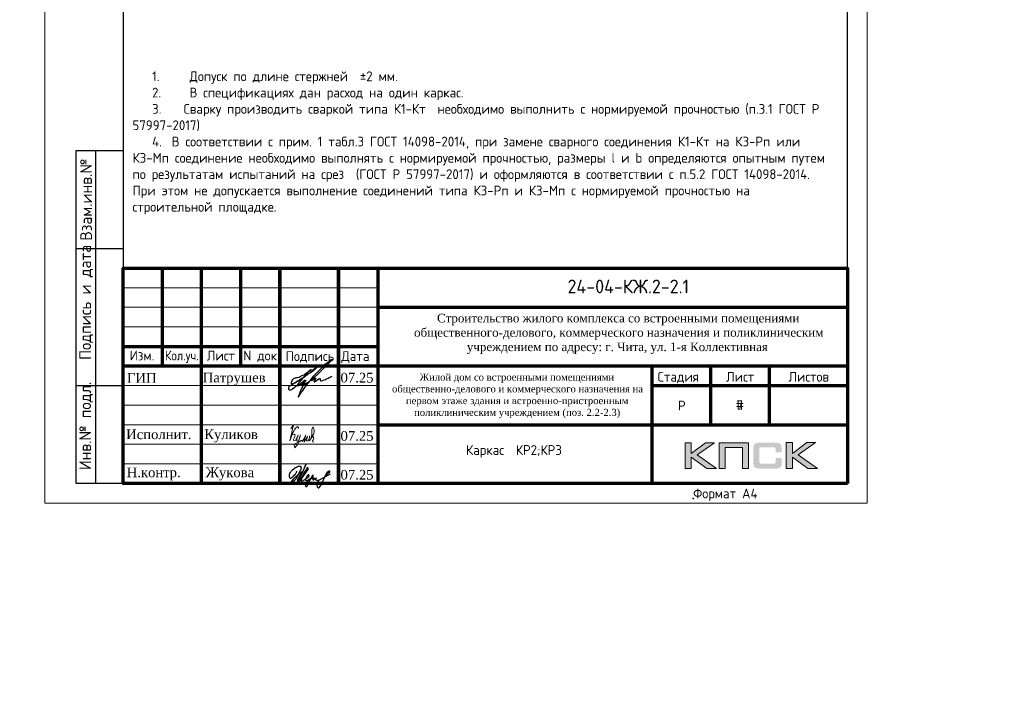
# Model space of a CAD drawing. Header units: millimetres. Extents: x 448962 to 1592680, y -326645 to -197113.
# Tile 393 of 398: x 984710 to 1009862, y -291933 to -274577. Entities that reach past the tile are written whole.
import ezdxf
from ezdxf.enums import TextEntityAlignment as Align

# ---------------------------------------------------------------- set-up
doc = ezdxf.new("R2010")
doc.units = ezdxf.units.MM
for name, color, linetype in [('PDF _S_NET_PROFILE_AXIS', 7, 'Continuous'), ('PDF7_Text', 7, 'Continuous'), ('PDF8_Text', 7, 'Continuous'), ('Рамка печать', 7, 'Continuous'), ('ТОЛСТЫЕ_ОСНОВНЫЕ', 6, 'Continuous')]:
    doc.layers.add(name, color=color, linetype=linetype)
for name, color, linetype, lineweight in [('Выноски', 20, 'Continuous', 20), ('Каркасы ригель', 3, 'Continuous', 0), ('РАЗМЕРЫ', 1, 'Continuous', 9), ('Рамка', 7, 'Continuous', 70), ('Текст', 7, 'Continuous', 25), ('ТОНКИЕ', 7, 'Continuous', 9)]:
    doc.layers.add(name, color=color, linetype=linetype, lineweight=lineweight)
doc.styles.add('GOST-2.304_Type-B', font='GOST_Common.ttf')
doc.styles.add('PDF Times New Roman', font='times.ttf')
doc.styles.add('style1', font='GOST_Common.ttf', dxfattribs={"height": 500})
doc.styles.add('ГОСТ', font='GOST_Common.ttf')

# ---------------------------------------------------------------- blocks, each defined once
blk = doc.blocks.new('11')
at = {"layer": 'Выноски'}
for p, q in [((47885, 66608), (47944, 66700)), ((47944, 66700), (47962, 66737)), ((47962, 66737), (47989, 66781)), ((47989, 66781), (48016, 66806)), ((48016, 66806), (48038, 66823)), ((48038, 66823), (48060, 66786)), ((48060, 66786), (48058, 66769))]:
    blk.add_line(p, q, dxfattribs=at)
blk.add_lwpolyline([(47863, 66761), (47937, 66865), (47843, 66458), (47885, 66564), (47905, 66616), (47954, 66628), (47979, 66606), (47957, 66539), (47937, 66487), (47947, 66458), (47991, 66470), (48051, 66611), (48041, 66569), (48023, 66505), (48023, 66448), (48065, 66448), (48090, 66529), (48110, 66608), (48043, 66369), (47972, 66275), (47954, 66344), (47991, 66389), (48078, 66431), (48142, 66470), (48154, 66441), (48204, 66512), (48246, 66606), (48209, 66455), (48204, 66418), (48295, 66574), (48265, 66463), (48265, 66455), (48312, 66453), (48342, 66529), (48347, 66584), (48337, 66465), (48349, 66453), (48401, 66569), (48443, 66616), (48461, 66678), (48466, 66727), (48436, 66811), (48399, 66754), (48399, 66618), (48389, 66549), (48374, 66507), (48416, 66564), (48441, 66576), (48451, 66524), (48433, 66482), (48419, 66453), (48424, 66428), (48458, 66421)], dxfattribs=at)
blk = doc.blocks.new('яяя')
at = {"lineweight": 30}
for points in [[(345424, 110432), (345425, 110410), (345424, 110397), (345417, 110379), (345406, 110350), (345390, 110319), (345357, 110275), (345310, 110221), (345265, 110176), (345198, 110110), (345161, 110077), (345133, 110066), (345116, 110066), (345102, 110075), (345090, 110091), (345082, 110115), (345074, 110146), (345066, 110182), (345064, 110206), (345067, 110234), (345077, 110278), (345095, 110320), (345114, 110361), (345134, 110395), (345159, 110428), (345195, 110469), (345228, 110506), (345284, 110560), (345331, 110595), (345379, 110625), (345435, 110648), (345486, 110670), (345532, 110686), (345573, 110696), (345605, 110698), (345621, 110695), (345635, 110687), (345648, 110671), (345656, 110649), (345659, 110625), (345659, 110583), (345656, 110553), (345647, 110523), (345635, 110489), (345387, 110033), (345349, 109985), (345311, 109948), (345247, 109889), (345209, 109858), (345192, 109844), (345180, 109837), (345157, 109833), (345150, 109835), (345140, 109842), (345135, 109856), (345138, 109881), (345148, 109892), (345183, 109930), (345267, 110024), (345343, 110105), (345455, 110213), (345617, 110343), (345775, 110456), (345811, 110526), (345838, 110607), (345890, 110740), (345902, 110771), (345698, 110295), (345672, 110226), (345626, 110132), (345572, 110032), (345518, 109953), (345481, 109918), (345497, 110001), (345567, 110147), (345655, 110301), (345760, 110442)], [(345481, 109918), (345476, 109896), (345475, 109874), (345485, 109861), (345506, 109866), (345539, 109891), (345632, 109983), (345968, 110450), (346022, 110527), (346029, 110560), (346027, 110579), (346026, 110590), (346010, 110605), (345993, 110609), (345975, 110601), (345962, 110584), (345954, 110562), (345857, 110421), (345783, 110292), (345741, 110183), (345701, 110079), (345665, 109985), (345660, 109952), (345666, 109929), (345669, 109915), (345682, 109910), (345702, 109914), (345735, 109941), (345846, 110007), (346065, 110160), (346075, 110193), (346070, 110217), (346066, 110236), (346052, 110241), (346030, 110241), (346007, 110228), (345978, 110203), (345960, 110164), (345892, 110010), (345895, 109986), (345904, 109966), (345925, 109964), (345969, 109968), (346045, 110000), (346218, 110114), (346261, 110154), (346280, 110184), (346282, 110210), (346278, 110225), (346263, 110229), (346241, 110222), (346220, 110198), (346162, 110049), (345989, 109904), (345932, 109849), (345906, 109805), (345891, 109739), (345890, 109690), (345899, 109652), (345924, 109647), (345956, 109655), (345980, 109674), (346058, 109838), (346158, 110046), (346261, 110098), (346314, 110120), (346292, 110079), (346269, 110036), (346261, 110008), (346267, 109998), (346293, 109998), (346363, 110039), (346445, 110095), (346421, 110068), (346414, 110040), (346407, 110011), (346416, 109990), (346466, 109972), (346509, 109977), (346574, 109984), (347172, 110293)], [(346586, 109971), (346543, 109917), (346509, 109873), (346489, 109825), (346475, 109767), (346472, 109710), (346478, 109675), (346485, 109641), (346501, 109621), (346517, 109602), (346542, 109589), (346568, 109592), (346605, 109620), (346680, 109731), (346736, 109842), (346865, 110115), (346962, 110290), (346969, 110318), (346979, 110360), (347013, 110403), (347056, 110434), (347091, 110450), (347109, 110450), (347121, 110434), (347115, 110405), (347072, 110355), (347012, 110307), (346924, 110222)]]:
    blk.add_lwpolyline(points, dxfattribs=at)
blk = doc.blocks.new('A$Cd09756da')
at = {"layer": 'Рамка печать', "lineweight": 20}
h = blk.add_hatch(color=0, dxfattribs=at)
h.paths.add_polyline_path([(-3400, 1040), (-3624, 1040), (-3991, 764), (-3991, 1040), (-4146, 1040), (-4146, 378), (-3991, 378), (-3991, 669), (-3594, 378), (-3346, 378), (-3840, 728)])
h.paths.add_polyline_path([(-3122, 915), (-2683, 915), (-2683, 378), (-2529, 378), (-2529, 1040), (-2693, 1040), (-3276, 1040), (-3276, 883), (-3276, 378), (-3122, 378)])
h.paths.add_polyline_path([(-1408, 1043), (-1563, 1043), (-1563, 380), (-1408, 380), (-1408, 672), (-1011, 380), (-763, 380), (-1257, 731), (-817, 1043), (-1041, 1043), (-1408, 767)])
blk.add_hatch(color=204, dxfattribs=at).paths.add_polyline_path([(-1693, 970), (-1695, 977), (-1697, 983), (-1701, 989), (-1704, 996), (-1708, 1000), (-1712, 1005), (-1716, 1010), (-1720, 1014), (-1725, 1017), (-1731, 1021), (-1737, 1025), (-1744, 1028), (-1750, 1030), (-1758, 1033), (-1765, 1035), (-1783, 1038), (-1802, 1041), (-1823, 1043), (-1846, 1043), (-2242, 1043), (-2265, 1043), (-2285, 1041), (-2305, 1038), (-2322, 1035), (-2330, 1032), (-2338, 1030), (-2344, 1028), (-2351, 1024), (-2357, 1021), (-2363, 1017), (-2368, 1014), (-2372, 1010), (-2376, 1005), (-2380, 1000), (-2384, 996), (-2387, 989), (-2390, 983), (-2393, 976), (-2396, 970), (-2398, 962), (-2401, 946), (-2404, 928), (-2406, 908), (-2406, 887), (-2406, 538), (-2406, 516), (-2404, 496), (-2401, 478), (-2398, 461), (-2396, 454), (-2393, 447), (-2390, 440), (-2387, 434), (-2384, 429), (-2380, 423), (-2376, 419), (-2372, 414), (-2368, 410), (-2362, 406), (-2357, 403), (-2351, 399), (-2344, 396), (-2337, 394), (-2330, 391), (-2322, 389), (-2305, 385), (-2285, 383), (-2264, 381), (-2242, 380), (-1846, 380), (-1823, 381), (-1802, 382), (-1783, 385), (-1766, 389), (-1758, 391), (-1750, 393), (-1744, 396), (-1737, 399), (-1731, 402), (-1725, 406), (-1720, 410), (-1716, 414), (-1712, 418), (-1708, 423), (-1704, 428), (-1701, 434), (-1697, 440), (-1695, 446), (-1693, 454), (-1690, 461), (-1686, 478), (-1684, 496), (-1682, 516), (-1682, 538), (-1682, 647), (-1836, 647), (-1836, 558), (-1836, 552), (-1837, 546), (-1838, 540), (-1840, 535), (-1842, 530), (-1844, 526), (-1846, 522), (-1850, 519), (-1853, 515), (-1857, 513), (-1862, 511), (-1867, 508), (-1872, 507), (-1878, 506), (-1884, 506), (-1890, 505), (-2209, 505), (-2214, 506), (-2219, 506), (-2223, 508), (-2227, 511), (-2231, 513), (-2235, 516), (-2238, 519), (-2241, 523), (-2244, 528), (-2246, 532), (-2248, 536), (-2249, 541), (-2251, 551), (-2252, 560), (-2252, 878), (-2252, 884), (-2251, 889), (-2250, 894), (-2248, 899), (-2247, 903), (-2245, 906), (-2242, 910), (-2240, 913), (-2236, 916), (-2233, 919), (-2229, 921), (-2225, 922), (-2220, 923), (-2215, 924), (-2210, 925), (-2204, 925), (-1890, 925), (-1884, 925), (-1878, 924), (-1872, 923), (-1868, 921), (-1863, 919), (-1858, 917), (-1854, 914), (-1851, 911), (-1847, 907), (-1844, 903), (-1842, 899), (-1840, 894), (-1838, 889), (-1837, 884), (-1836, 878), (-1836, 872), (-1836, 799), (-1682, 799), (-1682, 887), (-1682, 908), (-1684, 928), (-1686, 946), (-1690, 962)])
at = {"layer": 'PDF _S_NET_PROFILE_AXIS', "lineweight": 30, "elevation": 0}
blk.add_lwpolyline([(-13735, 2814), (-13718, 2835), (-13697, 2852), (-13684, 2869), (-13650, 2903), (-13642, 2907), (-13638, 2916), (-13629, 2920), (-13621, 2928), (-13600, 2945), (-13583, 2958), (-13570, 2962), (-13562, 2962), (-13562, 2958), (-13566, 2949), (-13578, 2937), (-13667, 2860), (-13684, 2852), (-13701, 2835), (-13752, 2805), (-13773, 2793), (-13799, 2776), (-13803, 2772), (-13807, 2772), (-13799, 2776), (-13786, 2784), (-13782, 2784), (-13777, 2789), (-13782, 2784), (-13786, 2780), (-13794, 2776), (-13811, 2763), (-13828, 2755), (-13845, 2738), (-13887, 2708), (-13926, 2674), (-13968, 2632), (-13981, 2619), (-13985, 2611), (-13993, 2606), (-14002, 2594), (-14019, 2573), (-14031, 2551), (-14040, 2535), (-14061, 2509), (-14086, 2488), (-14141, 2433), (-14175, 2408), (-14192, 2399), (-14205, 2391), (-14230, 2382), (-14256, 2382), (-14264, 2391), (-14268, 2403), (-14273, 2429), (-14273, 2454), (-14268, 2467), (-14260, 2479), (-14247, 2492), (-14222, 2505), (-14213, 2513), (-14197, 2522), (-14175, 2535), (-14163, 2539), (-14150, 2551), (-14133, 2560), (-14116, 2573), (-14074, 2598), (-14027, 2628), (-13985, 2653), (-13947, 2678), (-13930, 2691), (-13917, 2700), (-13904, 2704), (-13896, 2712), (-13896, 2708), (-13904, 2704), (-13909, 2700), (-13921, 2691), (-13938, 2678), (-13976, 2657), (-14061, 2602), (-14103, 2577), (-14137, 2560), (-14150, 2551), (-14163, 2547), (-14171, 2543), (-14180, 2543), (-14192, 2539), (-14201, 2543), (-14205, 2547), (-14205, 2564), (-14201, 2577), (-14201, 2590), (-14197, 2606), (-14184, 2632), (-14167, 2657), (-14158, 2666), (-14154, 2674), (-14141, 2678), (-14108, 2695), (-14095, 2695), (-14086, 2700), (-14074, 2704), (-14010, 2717), (-13985, 2729), (-13964, 2738), (-13926, 2755), (-13904, 2763), (-13883, 2776), (-13866, 2789), (-13854, 2801), (-13820, 2827), (-13794, 2839), (-13782, 2848), (-13765, 2860), (-13731, 2890), (-13714, 2903), (-13705, 2911), (-13701, 2911), (-13710, 2894), (-13735, 2869), (-13748, 2860), (-13782, 2835), (-13794, 2827), (-13807, 2814), (-13832, 2784), (-13845, 2772), (-13849, 2763), (-13866, 2742), (-13879, 2733), (-13892, 2717), (-13896, 2712), (-13896, 2708), (-13900, 2704), (-13909, 2700), (-13921, 2687), (-13943, 2662), (-13955, 2649), (-13968, 2632), (-13976, 2619), (-13985, 2611), (-13989, 2606), (-13985, 2611), (-13981, 2611), (-13985, 2606), (-13993, 2585), (-14002, 2581), (-14006, 2573), (-14010, 2568), (-14036, 2518), (-14036, 2505), (-14040, 2496), (-14036, 2492), (-14031, 2492), (-14019, 2505), (-14006, 2513), (-13951, 2568), (-13917, 2594), (-13904, 2606), (-13892, 2611), (-13887, 2619), (-13875, 2632), (-13871, 2640), (-13862, 2640), (-13862, 2636), (-13879, 2619), (-13896, 2598), (-13921, 2577), (-13934, 2568), (-13947, 2556), (-13951, 2556), (-13959, 2551), (-13964, 2543), (-13964, 2522), (-13959, 2518), (-13951, 2518), (-13938, 2526), (-13921, 2543), (-13913, 2556), (-13904, 2564), (-13879, 2594), (-13862, 2611), (-13854, 2623), (-13841, 2628), (-13837, 2632), (-13832, 2632), (-13845, 2619), (-13854, 2606), (-13866, 2598), (-13887, 2573), (-13904, 2551), (-13913, 2543), (-13917, 2535), (-13921, 2522), (-13921, 2509), (-13917, 2505), (-13904, 2501), (-13900, 2505), (-13892, 2522), (-13879, 2535), (-13858, 2551), (-13849, 2560), (-13837, 2560), (-13832, 2551), (-13832, 2526), (-13828, 2526), (-13820, 2530), (-13807, 2539), (-13782, 2564), (-13773, 2577), (-13769, 2581), (-13769, 2585), (-13773, 2585), (-13777, 2581), (-13786, 2577), (-13811, 2560), (-13841, 2539), (-13879, 2513), (-13887, 2509), (-13900, 2505), (-13909, 2496), (-13926, 2471), (-13934, 2450), (-13955, 2412), (-13972, 2369), (-13993, 2323), (-14010, 2272), (-14019, 2251), (-14031, 2225), (-14031, 2213), (-14027, 2213), (-14023, 2217), (-14019, 2225), (-14010, 2238), (-14006, 2247), (-13998, 2259), (-13972, 2293), (-13955, 2319), (-13934, 2352), (-13904, 2386), (-13875, 2429), (-13816, 2509), (-13782, 2551), (-13752, 2590), (-13727, 2623), (-13701, 2653), (-13684, 2678), (-13663, 2704), (-13629, 2746), (-13595, 2784), (-13553, 2827), (-13464, 2920), (-13418, 2962), (-13380, 3004), (-13341, 3043), (-13308, 3072), (-13278, 3098), (-13253, 3119), (-13231, 3136), (-13214, 3148), (-13202, 3157), (-13193, 3165), (-13185, 3165), (-13185, 3170), (-13176, 3174), (-13176, 3153), (-13185, 3140), (-13193, 3131), (-13197, 3123), (-13295, 3026), (-13320, 2996), (-13354, 2966), (-13540, 2780), (-13617, 2712), (-13672, 2657), (-13680, 2645), (-13689, 2636), (-13697, 2632), (-13701, 2628), (-13701, 2623), (-13697, 2623), (-13689, 2628), (-13676, 2640), (-13646, 2657), (-13633, 2670), (-13621, 2674), (-13612, 2683), (-13595, 2691), (-13583, 2691), (-13583, 2683), (-13591, 2666), (-13600, 2653), (-13617, 2632), (-13621, 2619), (-13625, 2611), (-13629, 2606), (-13629, 2602), (-13621, 2594), (-13617, 2598), (-13612, 2598), (-13604, 2602), (-13591, 2611), (-13540, 2649), (-13502, 2674), (-13477, 2683), (-13473, 2683), (-13468, 2678), (-13468, 2640), (-13464, 2628), (-13460, 2619), (-13451, 2615), (-13443, 2619), (-13435, 2619), (-13409, 2628), (-13367, 2645), (-13337, 2657), (-13308, 2674), (-13265, 2691), (-13223, 2712), (-13168, 2738)], dxfattribs=at)
at = {"layer": 'Рамка', "color": 7}
for p, q in [((-17500, 3000), (-17500, 5500)), ((-15500, 3000), (-15500, 5500)), ((-12000, 4500), (0, 4500)), ((-18500, 3500), (-12000, 3500)), ((-18500, 3000), (0, 3000)), ((-3500, 3000), (-3500, 1500)), ((-2000, 3000), (-2000, 1500)), ((-5000, 2500), (0, 2500)), ((-5000, 2500), (0, 2500)), ((-12000, 1500), (0, 1500))]:
    blk.add_line(p, q, dxfattribs=at)
at = {"layer": 'Рамка'}
for p, q in [((-16500, 0), (-16500, 5500)), ((-14500, 0), (-14500, 5500)), ((-14500, 5500), (-14500, 0)), ((-13000, 5500), (-13000, 0)), ((-13000, 0), (-13000, 5500)), ((-12000, 5500), (-12000, 0)), ((-5000, 3000), (-5000, 0))]:
    blk.add_line(p, q, dxfattribs=at)
at = {"layer": 'Рамка', "color": 7, "lineweight": 15}
for p, q in [((-18500, 5000), (-12000, 5000)), ((-18500, 4500), (-12000, 4500)), ((-18500, 4000), (-12000, 4000)), ((-18500, 2500), (-12000, 2500)), ((-18500, 2000), (-12000, 2000)), ((-18500, 1500), (-12000, 1500)), ((-18500, 1000), (-12000, 1000)), ((-18500, 500), (-12000, 500))]:
    blk.add_line(p, q, dxfattribs=at)
at = {"layer": 'Рамка'}
blk.add_lwpolyline([(0, 0), (-18500, 0), (-18500, 5500), (0, 5500)], close=True, dxfattribs=at)
at = {"layer": 'Рамка печать', "color": 0, "lineweight": 20}
for points in [[(-4146, 378), (-4146, 1040), (-3991, 1040), (-3991, 764), (-3624, 1040), (-3400, 1040), (-3840, 728), (-3346, 378), (-3594, 378), (-3991, 669), (-3991, 378), (-4146, 378)], [(-3122, 378), (-3122, 915), (-2683, 915), (-2683, 378), (-2529, 378), (-2529, 1040), (-2693, 1040), (-3276, 1040), (-3276, 883), (-3276, 378), (-3122, 378)], [(-1563, 380), (-1563, 1043), (-1408, 1043), (-1408, 767), (-1041, 1043), (-817, 1043), (-1257, 731), (-763, 380), (-1011, 380), (-1408, 672), (-1408, 380), (-1563, 380)]]:
    blk.add_lwpolyline(points, close=True, dxfattribs=at)
at = {"color": 2, "lineweight": 60, "xscale": 0.5, "yscale": 0.5, "zscale": 0.5}
blk.add_blockref('яяя', (-186789, -54904), dxfattribs=at)
at = {"layer": 'Выноски', "color": 0}
blk.add_blockref('11', (-62086, -65365), dxfattribs=at)
at = {"layer": 'PDF7_Text', "insert": (-11946, 1667), "char_height": 180, "width": 6881.02, "attachment_point": 7, "style": 'PDF Times New Roman'}
blk.add_mtext('\\pi1015.18152;Жилой дом со встроенными помещениями \\P\\pi311.27381;общественно-делового и коммерческого назначения на \\P\\pi667.38051;первом этаже здания и встроенно-пристроенным \\P\\pi874.76335;поликлиническим учреждением (поз. 2.2-2.3)', dxfattribs=at)
at = {"layer": 'PDF7_Text', "char_height": 248, "attachment_point": 7, "style": 'PDF Times New Roman'}
for s, insert in [('Патрушев', (-16471, 2500)), ('07.25', (-12950, 2573)), ('07.25', (-12950, 1085)), ('Жукова', (-16392, 79)), ('07.25', (-12950, 93))]:
    blk.add_mtext(s, dxfattribs=dict(at, insert=insert))
at = {"layer": 'PDF7_Text', "insert": (-16432, 1050), "char_height": 247.95, "attachment_point": 7, "style": 'PDF Times New Roman'}
blk.add_mtext_dynamic_manual_height_columns('{\\C256;Куликов}', width=2000, gutter_width=1250, heights=[0], dxfattribs=at)
at = {"layer": 'PDF8_Text', "char_height": 248, "attachment_point": 7, "style": 'PDF Times New Roman'}
for s, insert in [('ГИП', (-18407, 2573)), ('Исполнит.', (-18427, 1127)), ('Н.контр.', (-18413, 79))]:
    blk.add_mtext(s, dxfattribs=dict(at, insert=insert))
at = {"layer": 'Текст', "color": 7, "style": 'ГОСТ'}
blk.add_text('24-04-КЖ.2-2.1', height=350, dxfattribs=at).set_placement((-5599, 5031), align=Align.MIDDLE_CENTER)
for s, p in [('Изм.', (-18336, 3141)), ('Лист', (-16365, 3139)), ('N док.', (-15435, 3141)), ('Подпись', (-14351, 3127)), ('Дата', (-12929, 3127)), ('Стадия', (-4850, 2600)), ('Лист', (-3100, 2600)), ('Листов', (-1508, 2600)), ('Р', (-4328, 1863))]:
    blk.add_text(s, height=250, dxfattribs=at).set_placement(p)
at = {"layer": 'Текст', "color": 7, "style": 'ГОСТ', "width": 0.9}
blk.add_text('Кол.уч.', height=250, dxfattribs=at).set_placement((-17435, 3143))
at = {"layer": 'Текст', "color": 7, "insert": (-11741, 4333), "char_height": 220, "attachment_point": 1, "style": 'ГОСТ'}
blk.add_mtext_dynamic_manual_height_columns('\\pi1256.22251;{\\fTimes New Roman|b0|i0|c204|p18;\\C256;Строительство жилого комплекса со встроенными помещениями \\P\\pi669.42366;общественного-делового, коммерческого назначения и поликлиническим \\P\\pi2018.21242;учреждением по адресу: г. Чита, ул. 1-я Коллективная}', width=11543.07, gutter_width=12.5, heights=[0], dxfattribs=at)
blk = doc.blocks.new('*T931')
at = {"layer": 'Каркасы ригель', "color": 0, "linetype": 'ByBlock', "lineweight": -2, "transparency": 16777216}
for p, q in [((0, 0), (1500, 0)), ((0, -1000), (1500, -1000))]:
    blk.add_line(p, q, dxfattribs=at)
at = {"layer": 'Каркасы ригель', "color": 0, "linetype": 'ByBlock', "lineweight": 50, "transparency": 16777216}
for p, q in [((0, 0), (0, -1000)), ((1500, 0), (1500, -1000))]:
    blk.add_line(p, q, dxfattribs=at)
at = {"layer": 'Каркасы ригель', "color": 0, "linetype": 'Continuous', "lineweight": 0, "transparency": 16777216, "insert": (750, -500), "char_height": 250, "width": 1000, "attachment_point": 5, "style": 'ГОСТ'}
blk.add_mtext('#', dxfattribs=at)
blk = doc.blocks.new('*U929')
blk.add_point((165.57, 1.2))
at = {"layer": 'ТОЛСТЫЕ_ОСНОВНЫЕ'}
for p, q in [((8, 5), (8, 90)), ((8, 90), (20, 90)), ((13, 5), (13, 90)), ((8, 65), (20, 65)), ((8, 30), (20, 30)), ((20, 5), (8, 5))]:
    blk.add_line(p, q, dxfattribs=at)
at = {"layer": 'ТОЛСТЫЕ_ОСНОВНЫЕ', "color": 6}
blk.add_lwpolyline([(20, 5), (205, 5), (205, 292), (20, 292)], close=True, dxfattribs=at)
at = {"layer": 'ТОНКИЕ'}
blk.add_lwpolyline([(0, 0), (210, 0), (210, 297), (0, 297)], close=True, dxfattribs=at)
at = {"layer": 'Текст', "style": 'style1'}
for s, p in [('Взам.инв.№', (10.5, 77.5)), ('Подпись и дата', (10.5, 51.25)), ('Инв.№ подл.', (10.5, 19.7))]:
    blk.add_text(s, height=3, rotation=90, dxfattribs=at).set_placement(p, align=Align.MIDDLE)
blk.add_text('Формат А4', height=2.5, dxfattribs=at).set_placement((165.57, 1.2))
blk = doc.blocks.new('*T932')
at = {"layer": 'Каркасы ригель', "color": 0, "linetype": 'ByBlock', "lineweight": -2, "transparency": 16777216}
for p, q in [((0, 0), (1500, 0)), ((0, -1000), (1500, -1000))]:
    blk.add_line(p, q, dxfattribs=at)
at = {"layer": 'Каркасы ригель', "color": 0, "linetype": 'ByBlock', "lineweight": 50, "transparency": 16777216}
for p, q in [((0, 0), (0, -1000)), ((1500, 0), (1500, -1000))]:
    blk.add_line(p, q, dxfattribs=at)
at = {"layer": 'Каркасы ригель', "color": 0, "linetype": 'Continuous', "lineweight": 0, "transparency": 16777216, "insert": (750, -500), "char_height": 250, "width": 1000, "attachment_point": 5, "style": 'ГОСТ'}
blk.add_mtext('7', dxfattribs=at)

msp = doc.modelspace()

# ---------------------------------------------------------------- block references
at = {"xscale": 100, "yscale": 100, "zscale": 100}
msp.add_blockref('*U929', (985356, -286921.2), dxfattribs=at)
at = {"lineweight": 50, "ltscale": 100}
for p in [(599927.8, -286021.4), (695241.3, -286110.9), (790554.8, -286110.9), (885868.4, -286200.4), (983563.6, -286110.9), (1005856, -286421.2)]:
    msp.add_blockref('A$Cd09756da', p, dxfattribs=at)
for name in ['*T931', '*T932']:
    msp.add_blockref(name, (1002356, -283921.2))

# ---------------------------------------------------------------- texts
at = {"style": 'ГОСТ'}
msp.add_text('Каркас  КР2;КР3', height=250, dxfattribs=at).set_placement((997336.2, -285692.5), align=Align.CENTER)
at = {"char_height": 300, "attachment_point": 1, "style": 'ГОСТ'}
for s, insert, width in [('\\pi-900,l900,t900;{\\C7;1.^IАрмирование монолитной плиты  состоит из основного армирования ∅10 А500С с шагом  200х200мм  в нижней зоне, основного армирования ∅10 А500С с шагом  200х200мм  в  верхней зоне и дополнительного армирования, указанного на схемах армирования.\\P2.^IАрмирование плиты предусмотрено отдельными  стержнями заводской длины по осям Х и Y. При недостатке заводской длины стержней для армирования плиты, стыки стержней осуществлять внахлестку без  сварки. Стыки арматуры внахлестку должны располагаться вразбежку (через шаг). См. деталь стыковки арматуры.\\P3.^IВерхнюю и нижнюю арматуру вязать вязальной проволокой через пересечение.  Стержни основной и дополнительной арматуры укладывать в соответствии с сечениями .\\P4.^IПо периметру плиты и у отверстий  у концов основной арматуры устанавливать П-образные элементы Ск1.\\P5.^IПозиции со знаком "*" укладываются с шагом 100 мм\\P6.^I Для фиксации в проектном положении стержней верхней сетки устанавливать фиксаторы Ф1 с шагом 600х600мм.\\P7.^IДиаметр оправки стержня при d<20мм - 5d, при d≥20мм - 8d\\P8.^IКаркасы поперечного армирования устанавливаются до начала устройство верхней сетки армирования.\\P9.^IВ местах расположения отверстий осуществить прерывания основной и дополнительной сеток арматуры. Отверстия обрамляются двумя стержнями арматуры d 12. см. узел обрамления отверстий.\\P10.^IОбрамление отверстий выполнить в соотвии с узлом, расход стали на обрамление учтен на листе 3.\\P11.^IПроемы размерами до 300х300 допускается выполнять по месту методом алмазного бурения.\\P12.^IДополнительная арматура, попавшая в зону понижения плиты перекрытия должна быть  выполнена в соотвествии с узлом, стержни  допнительной арматуры загнуть по месту под углом 30 градусов.}', (771704.5, -266206.3), 18500), ('\\pi-900,l900,t900;{\\C7;1.^IАрмирование монолитной плиты  состоит из основного армирования ∅10 А500С с шагом  200х200мм  в нижней зоне, основного армирования ∅10 А500С с шагом  200х200мм  в  верхней зоне и дополнительного армирования, указанного на схемах армирования.\\P2.^IАрмирование плиты предусмотрено отдельными  стержнями заводской длины по осям Х и Y. При недостатке заводской длины стержней для армирования плиты, стыки стержней осуществлять внахлестку без  сварки. Стыки арматуры внахлестку должны располагаться вразбежку (через шаг). См. деталь стыковки арматуры.\\P3.^IВерхнюю и нижнюю арматуру вязать вязальной проволокой через пересечение.  Стержни основной и дополнительной арматуры укладывать в соответствии с сечениями .\\P4.^IПо периметру плиты и у отверстий  у концов основной арматуры устанавливать П-образные элементы Ск1.\\P5.^IПозиции со знаком "*" укладываются с шагом 100 мм\\P6.^I Для фиксации в проектном положении стержней верхней сетки устанавливать фиксаторы Ф1 с шагом 600х600мм.\\P7.^IДиаметр оправки стержня при d<20мм - 5d, при d≥20мм - 8d\\P8.^IКаркасы поперечного армирования устанавливаются до начала устройство верхней сетки армирования.\\P9.^IВ местах расположения отверстий осуществить прерывания основной и дополнительной сеток арматуры. Отверстия обрамляются двумя стержнями арматуры d 12. см. узел обрамления отверстий.\\P10.^IОбрамление отверстий выполнить в соотвии с узлом, расход стали на обрамление учтен на листе 3.\\P11.^IПроемы размерами до 300х300 допускается выполнять по месту методом алмазного бурения.\\P12.^IДополнительная арматура, попавшая в зону понижения плиты перекрытия должна быть  выполнена в соотвествии с узлом, стержни  допнительной арматуры загнуть по месту под углом 30 градусов.}', (867423.7, -266737.8), 18500), ('\\pi-900,l900,t900;{\\C7;1.^IАрмирование монолитной плиты  состоит из основного армирования ∅10 А500С с шагом  200х200мм  в нижней зоне, основного армирования ∅10 А500С с шагом  200х200мм  в  верхней зоне и дополнительного армирования, указанного на схемах армирования.\\P2.^IАрмирование плиты предусмотрено отдельными  стержнями заводской длины по осям Х и Y. При недостатке заводской длины стержней для армирования плиты, стыки стержней осуществлять внахлестку без  сварки. Стыки арматуры внахлестку должны располагаться вразбежку (через шаг). См. деталь стыковки арматуры.\\P3.^IВерхнюю и нижнюю арматуру вязать вязальной проволокой через пересечение.  Стержни основной и дополнительной арматуры укладывать в соответствии с сечениями .\\P4.^IПо периметру плиты и у отверстий  у концов основной арматуры устанавливать П-образные элементы Ск1.\\P5.^I Для фиксации в проектном положении стержней верхней сетки устанавливать фиксаторы Ф1 с шагом 600х600мм.\\P6.^IДиаметр оправки стержня при d<20мм - 5d, при d≥20мм - 8d\\P7.^IКаркасы поперечного армирования устанавливаются до начала устройство верхней сетки армирования.\\P8.^IВ местах расположения отверстий осуществить прерывания основной и дополнительной сеток арматуры. Отверстия обрамляются двумя стержнями арматуры d 12. см. узел обрамления отверстий а так же лист 3\\P9.^IПроемы размерами до 300х300 допускается выполнять по месту методом алмазного бурения.}', (967106.1, -268411.2), 15903.821)]:
    msp.add_mtext(s, dxfattribs=dict(at, insert=insert, width=width))
at = {"layer": 'Выноски', "color": 1, "insert": (867383, -279823.6), "char_height": 250, "width": 18219.66, "attachment_point": 1, "style": 'ГОСТ'}
msp.add_mtext('\\pi-500,l500;В выделенной области представлена замененная ( актуальная) версия. Содержание изменения см. в листе разрешения на внесение изменений{\\H1.025x; }', dxfattribs=at)
at = {"layer": 'РАЗМЕРЫ', "color": 0, "insert": (987592.4, -275897.2), "char_height": 250, "attachment_point": 1, "style": 'GOST-2.304_Type-B'}
msp.add_mtext_dynamic_manual_height_columns('\\pi500;1.^I   Допуск по длине стержней  ±2 мм.\\P2.^I   В спецификациях дан расход на один каркас.\\P3.^I  Сварку производить сваркой типа К1-Кт  необходимо выполнить с нормируемой прочностью (п.3.1 ГОСТ Р 57997-2017)\\P4.^IВ соответствии с прим. 1 табл.3 ГОСТ 14098-2014, при замене сварного соединения К1-Кт на К3-Рп или К3-Мп соединение необходимо выполнять с нормируемой прочностью, размеры l и b определяются опытным путем по результатам испытаний на срез  (ГОСТ Р 57997-2017) и оформляются в соответствии с п.5.2 ГОСТ 14098-2014. При этом не допускается выполнение соединений типа К3-Рп и К3-Мп с нормируемой прочностью на строительной площадке.', width=17892.62, gutter_width=8977.1, heights=[0], dxfattribs=at)
at = {"layer": 'Текст', "color": 7, "char_height": 250, "attachment_point": 1, "style": 'ГОСТ'}
for s, insert in [('\\pi3500;\\P\\pi2532.19697;Общие даные{\\H1.83333x; }', (495862.3, -284227.4)), ('\\pi242.23485;Плита перекрытия на отм. -0,360 (верхнее \\P\\pi1809.09091;армирование по оси Х) {\\H1.125x; }', (778554.8, -284913.5)), ('\\pi3500;\\P\\pi304.73485;Плита перекрытия на отм. -0,360 (нижнее \\P\\pi2475;армирование){\\H1.125x; }', (683241.3, -284610.9)), ('\\pi3500;\\P\\pi242.23485;Плита перекрытия на отм. -0,360 (верхнее \\P\\pi1809.09091;армирование по оси Y){\\H1.125x; }', (873868.4, -284700.4)), ('\\pi3500;\\P\\pi454.73485;Перекрытие на отм. -0,360  (поперечное \\P\\pi2475;армирование){\\H1.125x; }', (971563.6, -284610.9))]:
    msp.add_mtext_dynamic_manual_height_columns(s, width=7000, gutter_width=12.5, heights=[1500], dxfattribs=dict(at, insert=insert))

doc.saveas('drawing.dxf')
